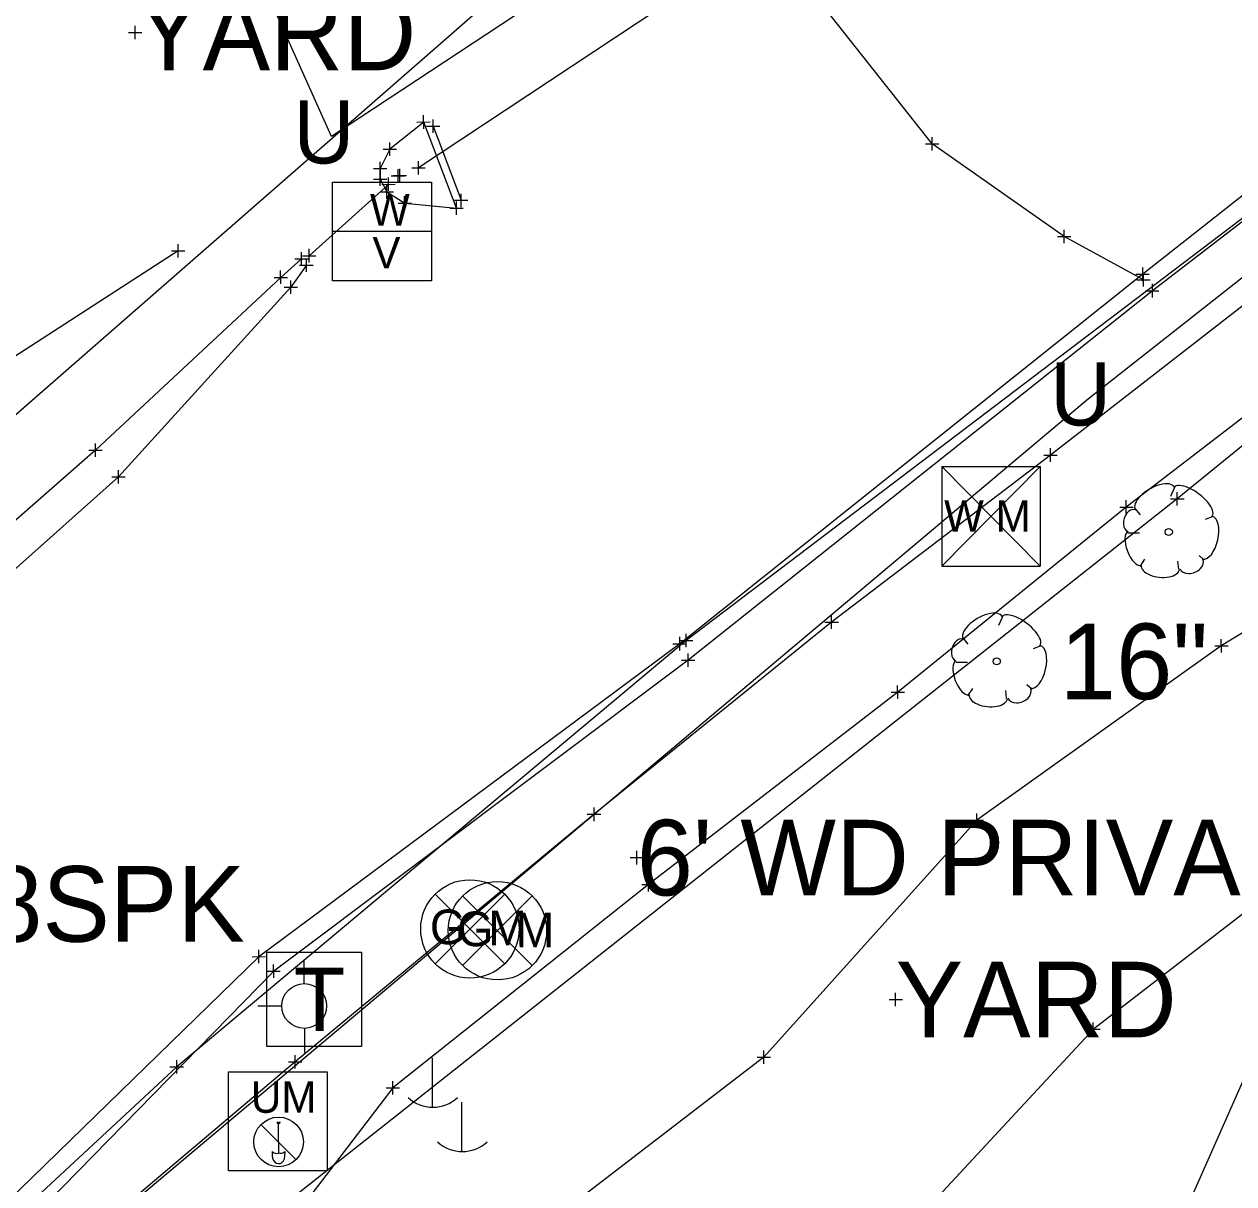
# Model space of a CAD drawing. Extents: x -1 to 1157254, y -1 to 2021979.
# Drawn here: x 1147580 to 1147695.1, y 2017463.9 to 2017574.3 of the extents above; entities that cross this region are included whole.
import ezdxf

# ---------------------------------------------------------------- set-up
doc = ezdxf.new("R2010")
doc.units = 0
for name, color, linetype in [('S_BUILDING_ANNOT', 7, 'Continuous'), ('S_CAL_CORNER', 7, 'Continuous'), ('S_CAL_CORNER_ANNOT', 7, 'Continuous'), ('S_CATCH_BASIN', 7, 'Continuous'), ('S_CATCH_BASIN_ANNOT', 7, 'Continuous'), ('S_CONTOUR_ANNOT', 7, 'Continuous'), ('S_CONTOUR_MAJOR', 7, 'Continuous'), ('S_CTL_TABLE', 7, 'Continuous'), ('S_CURB', 7, 'Continuous'), ('S_DITCHLINE', 7, 'Continuous'), ('S_DRIVEWAY_ANNOT', 7, 'Continuous'), ('S_DROP_INLET', 7, 'Continuous'), ('S_EDGE_BITUMINOUS_ANNOT', 7, 'Continuous'), ('S_ELECTRIC_UTILITIES', 7, 'Continuous'), ('S_FENCE', 7, 'Continuous'), ('S_GAS_PUMP_ISLAND_ANNOT', 7, 'Continuous'), ('S_GAS_UTILITIES_ANNOT', 7, 'Continuous'), ('S_GATE', 7, 'Continuous'), ('S_GATE_ANNOT', 7, 'Continuous')]:
    doc.layers.add(name, color=color, linetype=linetype)

msp = doc.modelspace()

# ---------------------------------------------------------------- linework, layer by layer
at = {"layer": 'S_BUILDING_ANNOT'}
for p, q in [((1147589.95, 2017573.49), (1147591.22, 2017573.49)), ((1147590.59, 2017572.85), (1147590.58, 2017574.12)), ((1147590.59, 2017573.49), (1147590.59, 2017573.49)), ((1147618.04, 2017564.33), (1147618.03, 2017565.6)), ((1147617.4, 2017564.96), (1147618.67, 2017564.97)), ((1147618.04, 2017564.96), (1147618.04, 2017564.96)), ((1147614.83, 2017561.73), (1147614.83, 2017563.01)), ((1147665.8, 2017562.89), (1147667.07, 2017562.9)), ((1147666.43, 2017562.26), (1147666.43, 2017563.53)), ((1147666.43, 2017562.89), (1147666.43, 2017562.89)), ((1147614.2, 2017562.37), (1147615.47, 2017562.37)), ((1147614.83, 2017562.37), (1147614.83, 2017562.37)), ((1147613.9, 2017559.91), (1147613.9, 2017561.18)), ((1147616.92, 2017560.59), (1147618.19, 2017560.59)), ((1147617.56, 2017559.96), (1147617.56, 2017561.23)), ((1147617.56, 2017560.59), (1147617.56, 2017560.59)), ((1147613.26, 2017559.52), (1147614.53, 2017559.52)), ((1147613.27, 2017560.55), (1147614.54, 2017560.55)), ((1147613.9, 2017558.88), (1147613.89, 2017560.15)), ((1147613.89, 2017559.52), (1147613.89, 2017559.52)), ((1147613.9, 2017560.55), (1147613.9, 2017560.55)), ((1147614.69, 2017558.4), (1147614.69, 2017559.67)), ((1147614.96, 2017559.83), (1147616.23, 2017559.83)), ((1147615.15, 2017559.86), (1147616.42, 2017559.86)), ((1147615.6, 2017559.19), (1147615.6, 2017560.46)), ((1147615.6, 2017559.83), (1147615.6, 2017559.83)), ((1147615.78, 2017559.22), (1147615.78, 2017560.5)), ((1147615.78, 2017559.86), (1147615.78, 2017559.86)), ((1147613.89, 2017558.31), (1147615.16, 2017558.32)), ((1147614.06, 2017559.03), (1147615.33, 2017559.04)), ((1147614.53, 2017557.68), (1147614.52, 2017558.95)), ((1147614.53, 2017558.31), (1147614.53, 2017558.31)), ((1147614.69, 2017559.03), (1147614.69, 2017559.03)), ((1147615.6, 2017557.25), (1147616.87, 2017557.25)), ((1147616.24, 2017556.62), (1147616.23, 2017557.89)), ((1147616.24, 2017557.25), (1147616.24, 2017557.25)), ((1147621.16, 2017556.12), (1147621.16, 2017557.39)), ((1147620.52, 2017556.75), (1147621.79, 2017556.75)), ((1147621.16, 2017556.75), (1147621.16, 2017556.75)), ((1147678.34, 2017554.07), (1147679.61, 2017554.07)), ((1147678.98, 2017553.44), (1147678.98, 2017554.71)), ((1147678.98, 2017554.07), (1147678.98, 2017554.07)), ((1147606.43, 2017551.3), (1147606.43, 2017552.57)), ((1147607.16, 2017551.6), (1147607.15, 2017552.88)), ((1147605.79, 2017551.94), (1147607.06, 2017551.94)), ((1147606.43, 2017551.94), (1147606.43, 2017551.94)), ((1147606.52, 2017552.24), (1147607.79, 2017552.24)), ((1147606.88, 2017550.69), (1147606.88, 2017551.97)), ((1147607.16, 2017552.24), (1147607.16, 2017552.24)), ((1147604.44, 2017549.55), (1147604.43, 2017550.82)), ((1147606.24, 2017551.33), (1147607.51, 2017551.33)), ((1147606.88, 2017551.33), (1147606.88, 2017551.33)), ((1147685.82, 2017550.47), (1147687.09, 2017550.47)), ((1147686.46, 2017549.83), (1147686.46, 2017551.11)), ((1147686.46, 2017550.47), (1147686.46, 2017550.47)), ((1147686.53, 2017549.31), (1147686.53, 2017550.58)), ((1147603.8, 2017550.18), (1147605.07, 2017550.18)), ((1147604.44, 2017550.18), (1147604.44, 2017550.18)), ((1147604.76, 2017549.25), (1147606.03, 2017549.26)), ((1147605.4, 2017548.62), (1147605.39, 2017549.89)), ((1147605.4, 2017549.25), (1147605.4, 2017549.25)), ((1147685.9, 2017549.94), (1147687.17, 2017549.95)), ((1147686.53, 2017549.95), (1147686.53, 2017549.95)), ((1147687.38, 2017548.27), (1147687.38, 2017549.55)), ((1147686.74, 2017548.91), (1147688.01, 2017548.91)), ((1147687.38, 2017548.91), (1147687.38, 2017548.91)), ((1147586.8, 2017533.1), (1147586.8, 2017534.38)), ((1147586.17, 2017533.74), (1147587.44, 2017533.74)), ((1147586.8, 2017533.74), (1147586.8, 2017533.74)), ((1147589.01, 2017530.57), (1147589.01, 2017531.84)), ((1147588.37, 2017531.2), (1147589.64, 2017531.2)), ((1147589.01, 2017531.2), (1147589.01, 2017531.2)), ((1147689.75, 2017528.47), (1147689.75, 2017529.74)), ((1147689.12, 2017529.1), (1147690.39, 2017529.11)), ((1147689.75, 2017529.1), (1147689.75, 2017529.1)), ((1147642.4, 2017514.67), (1147642.4, 2017515.95)), ((1147643.02, 2017514.97), (1147643.02, 2017516.24)), ((1147641.76, 2017515.31), (1147643.04, 2017515.31)), ((1147642.38, 2017515.61), (1147643.65, 2017515.61)), ((1147642.4, 2017515.31), (1147642.4, 2017515.31)), ((1147643.02, 2017515.61), (1147643.02, 2017515.61)), ((1147642.56, 2017513.75), (1147643.83, 2017513.75)), ((1147643.2, 2017513.11), (1147643.2, 2017514.39)), ((1147643.2, 2017513.75), (1147643.2, 2017513.75)), ((1147637.68, 2017494.95), (1147638.95, 2017494.95)), ((1147638.32, 2017494.31), (1147638.31, 2017495.59)), ((1147638.31, 2017494.95), (1147638.31, 2017494.95)), ((1147602.36, 2017484.89), (1147602.35, 2017486.16)), ((1147601.72, 2017485.52), (1147602.99, 2017485.53)), ((1147602.36, 2017485.52), (1147602.36, 2017485.52)), ((1147603.77, 2017483.5), (1147603.76, 2017484.77)), ((1147603.13, 2017484.13), (1147604.4, 2017484.14)), ((1147603.77, 2017484.13), (1147603.77, 2017484.13)), ((1147662.32, 2017481.44), (1147663.59, 2017481.44)), ((1147662.95, 2017480.81), (1147662.95, 2017482.08)), ((1147662.95, 2017481.44), (1147662.95, 2017481.44)), ((1147594.54, 2017474.41), (1147594.54, 2017475.68)), ((1147593.9, 2017475.05), (1147595.18, 2017475.05)), ((1147594.54, 2017475.05), (1147594.54, 2017475.05))]:
    msp.add_line(p, q, dxfattribs=at)
at = {"layer": 'S_CAL_CORNER'}
for p, q in [((1147604.07, 2017469.78), (1147604.38, 2017469.78)), ((1147602.56, 2017469.55), (1147605.89, 2017466.22)), ((1147604.23, 2017467.89), (1147604.23, 2017469.62)), ((1147604.23, 2017467.89), (1147604.23, 2017466.83)), ((1147603.63, 2017466.98), (1147603.63, 2017466.8)), ((1147604.82, 2017466.99), (1147604.83, 2017466.76))]:
    msp.add_line(p, q, dxfattribs=at)
msp.add_lwpolyline([(1147599.46, 2017474.55), (1147608.87, 2017474.55), (1147608.87, 2017465.14), (1147599.46, 2017465.14)], close=True, dxfattribs=at)
msp.add_circle((1147604.23, 2017467.89), 2.36, dxfattribs=at)
for centre, radius, start, end in [((1147604.23, 2017469.78), 0.156, 180, 0), ((1147604.05, 2017467.38), 0.58, 223.1344, 287.472), ((1147604.4, 2017467.39), 0.58, 252.528, 316.8656)]:
    msp.add_arc(centre, radius, start, end, dxfattribs=at)
msp.add_ellipse((1147604.23, 2017466.64), major_axis=(0, -0.82), ratio=0.744362, start_param=4.519801, end_param=8.000179, dxfattribs=at)
at = {"layer": 'S_CAL_CORNER_ANNOT'}
for p, q in [((1147619.13, 2017484.85), (1147625.75, 2017491.47)), ((1147619.13, 2017491.47), (1147625.75, 2017484.85)), ((1147621.75, 2017484.68), (1147628.36, 2017491.3)), ((1147621.75, 2017491.3), (1147628.36, 2017484.68))]:
    msp.add_line(p, q, dxfattribs=at)
for points in [[(1148176.11, 2017926.04), (1148136.14, 2017895.28), (1148103.22, 2017868.95), (1148054.86, 2017832.59), (1147994.13, 2017784.96), (1147955.31, 2017755.81), (1147823.06, 2017654.27), (1147729.59, 2017581.35), (1147643.02, 2017515.61), (1147594.54, 2017475.05), (1147501.21, 2017388.35), (1147435.29, 2017328.79), (1147395.53, 2017293.46), (1147348.75, 2017254.13), (1147258.66, 2017171.57), (1147166.99, 2017089.79), (1147151.24, 2017076.13), (1147027.41, 2016982.56), (1146975.56, 2016939.41), (1146851.18, 2016835.15), (1146821.23, 2016867.05), (1146788.36, 2016903.2)], [(1147686.53, 2017549.95), (1147678.98, 2017554.07), (1147666.43, 2017562.89), (1147655.25, 2017577.04), (1147639.52, 2017597.78), (1147629.19, 2017616.52), (1147616.6, 2017650.56), (1147601.87, 2017690.64), (1147582.69, 2017737.92), (1147541.04, 2017801.8)]]:
    msp.add_lwpolyline(points, dxfattribs=at)
for centre in [(1147622.44, 2017488.16), (1147625.06, 2017487.99)]:
    msp.add_circle(centre, 4.68, dxfattribs=at)
at = {"layer": 'S_CATCH_BASIN'}
for p, q in [((1147606.67, 2017482.94), (1147606.67, 2017485.18)), ((1147604.57, 2017480.81), (1147602.25, 2017480.81)), ((1147606.74, 2017476.39), (1147606.74, 2017478.72)), ((1147618.85, 2017475.9), (1147618.85, 2017471.17)), ((1147621.65, 2017471.68), (1147621.65, 2017466.96))]:
    msp.add_line(p, q, dxfattribs=at)
msp.add_circle((1147606.67, 2017480.83), 2.13, dxfattribs=at)
for centre in [(1147618.91, 2017474.6), (1147621.72, 2017470.38)]:
    msp.add_arc(centre, 3.41, 226.3972, 313.6028, dxfattribs=at)
at = {"layer": 'S_CATCH_BASIN_ANNOT'}
msp.add_lwpolyline([(1147603.12, 2017476.96), (1147603.12, 2017485.96), (1147612.12, 2017485.96), (1147612.12, 2017476.96)], close=True, dxfattribs=at)
at = {"layer": 'S_CONTOUR_ANNOT'}
for p, q in [((1147609.38, 2017559.25), (1147618.79, 2017559.25)), ((1147609.38, 2017549.84), (1147609.38, 2017559.25)), ((1147618.79, 2017559.25), (1147618.79, 2017549.84)), ((1147609.38, 2017554.56), (1147618.79, 2017554.56)), ((1147618.79, 2017549.84), (1147609.38, 2017549.84)), ((1147667.36, 2017532.19), (1147676.69, 2017532.19)), ((1147667.36, 2017532.19), (1147667.36, 2017522.7)), ((1147667.36, 2017532.19), (1147676.69, 2017522.7)), ((1147676.69, 2017532.19), (1147667.36, 2017522.7)), ((1147676.69, 2017532.19), (1147676.69, 2017522.7)), ((1147667.36, 2017522.7), (1147676.69, 2017522.7))]:
    msp.add_line(p, q, dxfattribs=at)
msp.add_lwpolyline([(1148171.01, 2018007.64), (1148133.82, 2017978.13), (1147884.86, 2017790.18), (1147810.34, 2017733.24), (1147725.21, 2017658.34), (1147638.36, 2017588.8), (1147507.67, 2017474.52), (1147125.41, 2017140.99), (1145970.62, 2016384.06)], dxfattribs=at)
at = {"layer": 'S_CTL_TABLE'}
for p, q in [((1147618.94, 2017563.94), (1147618.94, 2017565.21)), ((1147618.31, 2017564.57), (1147619.58, 2017564.58)), ((1147618.94, 2017564.57), (1147618.94, 2017564.57)), ((1147620.97, 2017557.51), (1147622.24, 2017557.51)), ((1147621.61, 2017556.87), (1147621.61, 2017558.14)), ((1147621.61, 2017557.51), (1147621.61, 2017557.51)), ((1147594.05, 2017552.69), (1147595.32, 2017552.69)), ((1147594.69, 2017552.06), (1147594.68, 2017553.33)), ((1147594.68, 2017552.69), (1147594.68, 2017552.69)), ((1147677.04, 2017533.27), (1147678.31, 2017533.27)), ((1147677.68, 2017532.63), (1147677.68, 2017533.91)), ((1147677.68, 2017533.27), (1147677.68, 2017533.27)), ((1147684.9, 2017527.69), (1147684.9, 2017528.96)), ((1147684.27, 2017528.32), (1147685.54, 2017528.32)), ((1147684.9, 2017528.32), (1147684.9, 2017528.32)), ((1147656.86, 2017516.73), (1147656.86, 2017518.01)), ((1147656.22, 2017517.37), (1147657.5, 2017517.37)), ((1147656.86, 2017517.37), (1147656.86, 2017517.37)), ((1147693.95, 2017514.48), (1147693.94, 2017515.75)), ((1147693.31, 2017515.11), (1147694.58, 2017515.11)), ((1147693.94, 2017515.11), (1147693.94, 2017515.11)), ((1147663.15, 2017510.07), (1147663.14, 2017511.34)), ((1147662.51, 2017510.71), (1147663.78, 2017510.71)), ((1147663.15, 2017510.71), (1147663.15, 2017510.71)), ((1147634.25, 2017498.43), (1147634.25, 2017499.71)), ((1147633.61, 2017499.07), (1147634.89, 2017499.07)), ((1147634.25, 2017499.07), (1147634.25, 2017499.07)), ((1147670.05, 2017498.5), (1147671.32, 2017498.51)), ((1147670.69, 2017497.87), (1147670.69, 2017499.14)), ((1147670.69, 2017498.51), (1147670.69, 2017498.51)), ((1147639.43, 2017491.74), (1147639.42, 2017493.02)), ((1147638.79, 2017492.38), (1147640.06, 2017492.38)), ((1147639.42, 2017492.38), (1147639.42, 2017492.38)), ((1147681.77, 2017477.98), (1147681.76, 2017479.25)), ((1147681.13, 2017478.61), (1147682.4, 2017478.62)), ((1147681.77, 2017478.61), (1147681.77, 2017478.61)), ((1147650.4, 2017475.31), (1147650.4, 2017476.59)), ((1147605.18, 2017475.51), (1147606.45, 2017475.51)), ((1147605.81, 2017474.87), (1147605.81, 2017476.15)), ((1147605.81, 2017475.51), (1147605.81, 2017475.51)), ((1147649.77, 2017475.95), (1147651.04, 2017475.95)), ((1147650.4, 2017475.95), (1147650.4, 2017475.95)), ((1147615.11, 2017472.41), (1147615.11, 2017473.68)), ((1147614.47, 2017473.05), (1147615.74, 2017473.05)), ((1147615.11, 2017473.05), (1147615.11, 2017473.05))]:
    msp.add_line(p, q, dxfattribs=at)
at = {"layer": 'S_CURB'}
for p, q in [((1147689.5, 2017530.19), (1147689.11, 2017529.33)), ((1147685.71, 2017528.17), (1147686.21, 2017527.59)), ((1147693.07, 2017527.4), (1147692.41, 2017527.13)), ((1147685.05, 2017525.85), (1147686.17, 2017525.85)), ((1147686.21, 2017522.67), (1147686.67, 2017523.37)), ((1147689.89, 2017522.4), (1147689.81, 2017523.18)), ((1147692.29, 2017523.29), (1147691.83, 2017523.72)), ((1147673.12, 2017517.88), (1147672.74, 2017517.03)), ((1147669.33, 2017515.86), (1147669.83, 2017515.28)), ((1147676.69, 2017515.09), (1147676.03, 2017514.82)), ((1147668.67, 2017513.54), (1147669.79, 2017513.54)), ((1147675.91, 2017510.98), (1147675.45, 2017511.41)), ((1147669.83, 2017510.36), (1147670.3, 2017511.06)), ((1147673.51, 2017510.09), (1147673.43, 2017510.87))]:
    msp.add_line(p, q, dxfattribs=at)
for centre in [(1147688.94, 2017525.94), (1147672.57, 2017513.63)]:
    msp.add_circle(centre, 0.34, dxfattribs=at)
for centre, major_axis, ratio, start_param, end_param in [((1147687.61, 2017529.14), (1.86, 1.08), 0.471018, 0, 3.141593), ((1147691.26, 2017528.82), (-1.81, 1.36), 0.405113, 3.141593, 6.283186), ((1147685.37, 2017527.03), (0.31, 1.03), 0.646762, 0, 3.141593), ((1147692.62, 2017525.41), (0.46, 2.04), 0.482994, 3.141593, 6.283185), ((1147685.68, 2017524.38), (-0.61, 1.6), 0.420543, 6.283185, 9.424777), ((1147688.14, 2017522.6), (-1.83, 0.19), 0.529943, 0, 3.141593), ((1147691.1, 2017522.89), (1.09, 0.46), 0.711534, 3.141592, 6.283185), ((1147671.23, 2017516.83), (1.86, 1.08), 0.471018, 0, 3.141593), ((1147674.88, 2017516.51), (-1.81, 1.36), 0.405113, 3.141593, 6.283186), ((1147669, 2017514.72), (0.31, 1.03), 0.646762, 0, 3.141593), ((1147676.24, 2017513.1), (0.46, 2.04), 0.482994, 3.141593, 6.283185), ((1147669.3, 2017512.07), (-0.61, 1.6), 0.420543, 6.283185, 9.424777), ((1147671.76, 2017510.29), (-1.83, 0.19), 0.529943, 0, 3.141593), ((1147674.72, 2017510.58), (1.09, 0.46), 0.711534, 3.141592, 6.283185)]:
    msp.add_ellipse(centre, major_axis=major_axis, ratio=ratio, start_param=start_param, end_param=end_param, dxfattribs=at)
at = {"layer": 'S_DITCHLINE'}
for points in [[(1147646.69, 2017579.92), (1147617.56, 2017560.59)], [(1147614.69, 2017559.03), (1147607.16, 2017552.24)]]:
    msp.add_lwpolyline(points, dxfattribs=at)
at = {"layer": 'S_DRIVEWAY_ANNOT'}
for points in [[(1147744.55, 2017594.5), (1147743.32, 2017593.74), (1147727.5, 2017582.83), (1147686.46, 2017550.47), (1147642.4, 2017515.31), (1147602.36, 2017485.52), (1147573.62, 2017457.57), (1147547.71, 2017425.72), (1147524.37, 2017404.2), (1147507.72, 2017393.36), (1147500.71, 2017387.54)], [(1147745.21, 2017593.73), (1147744.12, 2017592.13), (1147729.54, 2017581.38), (1147687.38, 2017548.91), (1147643.2, 2017513.75), (1147603.77, 2017484.13), (1147575.1, 2017454.86), (1147550.3, 2017422.65), (1147525.8, 2017403.16), (1147509.6, 2017391.63), (1147502.19, 2017385.52)], [(1147606.43, 2017551.94), (1147604.44, 2017550.18), (1147586.8, 2017533.74), (1147560.84, 2017510.95), (1147533.01, 2017485.02), (1147511.88, 2017466.81), (1147499.09, 2017455.65), (1147477.48, 2017437.33), (1147465.18, 2017428.31), (1147462.31, 2017425.15), (1147460.92, 2017422.13), (1147460.83, 2017420.92)], [(1147606.88, 2017551.33), (1147605.4, 2017549.25), (1147589.01, 2017531.2), (1147563.07, 2017508.05), (1147534.56, 2017482.45), (1147513.62, 2017463.73), (1147501.1, 2017453.6), (1147480.7, 2017436.38), (1147469.67, 2017427.46), (1147466.76, 2017424.75), (1147465.52, 2017423.97), (1147462.8, 2017421.19), (1147461.43, 2017420.54)]]:
    msp.add_lwpolyline(points, dxfattribs=at)
at = {"layer": 'S_DROP_INLET'}
for points in [[(1148195.53, 2017935.77), (1148138.82, 2017892.99), (1148034.43, 2017809.59), (1147909.47, 2017714.32), (1147828.88, 2017654.71), (1147681.29, 2017538.62), (1147545.03, 2017424.01), (1147436.65, 2017326.84), (1147356.29, 2017257.74), (1147237.67, 2017148.84), (1147152.37, 2017082.27), (1147079.41, 2017020.24), (1146950.46, 2016911.58), (1146849.38, 2016826.65), (1146763.18, 2016745.2), (1146663.11, 2016665.75), (1146626.02, 2016634.68), (1146520.54, 2016557.46), (1146484.38, 2016531.03)], [(1147781.32, 2017687.47), (1147655.02, 2017593.76), (1147609.27, 2017563.57), (1147595.42, 2017594.52), (1147601.96, 2017598.58)]]:
    msp.add_lwpolyline(points, dxfattribs=at)
at = {"layer": 'S_EDGE_BITUMINOUS_ANNOT'}
for points in [[(1147951.16, 2017743.84), (1147932.24, 2017730.7), (1147886.14, 2017697.45), (1147865.71, 2017680.18), (1147835.66, 2017656.15), (1147820.9, 2017643.7), (1147799.55, 2017627.84), (1147780.53, 2017613.01), (1147736.25, 2017579.76), (1147715.29, 2017562.38), (1147697.03, 2017548.28), (1147677.68, 2017533.27), (1147656.86, 2017517.37), (1147634.25, 2017499.07), (1147605.81, 2017475.51), (1147586.25, 2017458.96)], [(1147756.26, 2017583.18), (1147730.85, 2017563.1), (1147707.54, 2017545.7), (1147684.9, 2017528.32), (1147663.15, 2017510.71), (1147639.42, 2017492.38), (1147615.11, 2017473.05), (1147593.49, 2017444.78)], [(1147764.65, 2017571.56), (1147742.77, 2017548.64), (1147719.96, 2017530.91), (1147693.94, 2017515.11), (1147670.69, 2017498.51), (1147650.4, 2017475.95), (1147627.68, 2017458.48), (1147595.97, 2017429.37)], [(1147618.94, 2017564.57), (1147621.61, 2017557.51)], [(1147594.68, 2017552.69), (1147563.91, 2017532.82), (1147539.82, 2017509.71), (1147515.64, 2017486.56), (1147501.7, 2017469), (1147474.21, 2017450.06), (1147451.05, 2017428.59)], [(1147767.64, 2017553.27), (1147754.63, 2017533.94), (1147728.1, 2017519.4), (1147705.79, 2017497.16), (1147681.77, 2017478.61), (1147661.71, 2017456.99), (1147632.55, 2017440.86), (1147588.86, 2017406.14)]]:
    msp.add_lwpolyline(points, dxfattribs=at)
at = {"layer": 'S_ELECTRIC_UTILITIES'}
msp.add_lwpolyline([(1147618.04, 2017564.96), (1147614.83, 2017562.37), (1147613.9, 2017560.55), (1147613.89, 2017559.52), (1147614.53, 2017558.31), (1147616.24, 2017557.25), (1147621.16, 2017556.75)], close=True, dxfattribs=at)
at = {"layer": 'S_FENCE'}
msp.add_lwpolyline([(1148182.05, 2017918.06), (1148146.03, 2017882.74), (1148036.88, 2017800.65), (1147915.13, 2017710.9), (1147841.97, 2017653.39), (1147689.75, 2017529.1), (1147550.85, 2017419.33), (1147452.64, 2017321.35), (1147370.71, 2017243.52), (1147258.33, 2017138.3), (1147166.15, 2017078.02), (1147070.18, 2016992.83), (1146962.81, 2016905.87), (1146854.86, 2016827.91), (1146747.33, 2016742.81), (1146665.82, 2016680.99), (1146623.06, 2016638.6), (1146514.26, 2016556.71), (1146391.39, 2016471.4), (1146322.08, 2016427.51), (1146235.84, 2016374), (1146176.66, 2016335.01), (1146181.42, 2016326.5)], dxfattribs=at)
at = {"layer": 'S_GAS_PUMP_ISLAND_ANNOT'}
msp.add_lwpolyline([(1147593.54, 2017362.01), (1147617.06, 2017405.46), (1147624.9, 2017411.66), (1147632.74, 2017417.87), (1147644.43, 2017426.57), (1147652.83, 2017432), (1147661.22, 2017437.44), (1147669.61, 2017442.87), (1147676.02, 2017448.64), (1147683.44, 2017455.34), (1147690.86, 2017462.03), (1147706.86, 2017498.22), (1147754.25, 2017513.02), (1147761.51, 2017519.34), (1147769.06, 2017525.89), (1147767.64, 2017553.27), (1147801.95, 2017566.18), (1147819.42, 2017552.28), (1147851.09, 2017589.31), (1147857.63, 2017595.42), (1147864.93, 2017602.24), (1147872.24, 2017609.07)], dxfattribs=at)

# ---------------------------------------------------------------- texts
at = {"layer": 'S_CAL_CORNER'}
msp.add_text('UM', height=2.999, dxfattribs=at).set_placement((1147601.6, 2017470.66))
at = {"layer": 'S_CAL_CORNER_ANNOT'}
for s, p in [('G', (1147618.63, 2017486.7)), ('G', (1147621.24, 2017486.52)), ('M', (1147624.19, 2017486.59)), ('M', (1147626.8, 2017486.42))]:
    msp.add_text(s, height=3.3, dxfattribs=at).set_placement(p)
at = {"layer": 'S_CATCH_BASIN_ANNOT'}
msp.add_text('T', height=6, dxfattribs=at).set_placement((1147605.69, 2017478.46))
at = {"layer": 'S_CONTOUR_ANNOT'}
for s, height, p in [('W', 3, (1147612.93, 2017555.1)), ('V', 3, (1147613.16, 2017551.03)), ('W M', 2.999, (1147667.56, 2017525.96))]:
    msp.add_text(s, height=height, dxfattribs=at).set_placement(p)
at = {"layer": 'S_CONTOUR_MAJOR'}
for p in [(1147605.65, 2017561.02), (1147677.66, 2017536.08)]:
    msp.add_text('U', height=6, dxfattribs=at).set_placement(p)
at = {"layer": 'S_GAS_UTILITIES_ANNOT'}
msp.add_text('8-SPK 8SPK', height=7.2, dxfattribs=at).set_placement((1147545.9, 2017486.94))
at = {"layer": 'S_GATE'}
for s, p in [('YARD', (1147590.59, 2017569.89)), ("6' WD PRIVACY", (1147638.31, 2017491.35)), ('YARD', (1147662.95, 2017477.84))]:
    msp.add_text(s, height=7.2, dxfattribs=at).set_placement(p)
at = {"layer": 'S_GATE_ANNOT'}
msp.add_text('16" HICKORY', height=7.2, dxfattribs=at).set_placement((1147678.57, 2017510.03))

doc.saveas('drawing.dxf')
